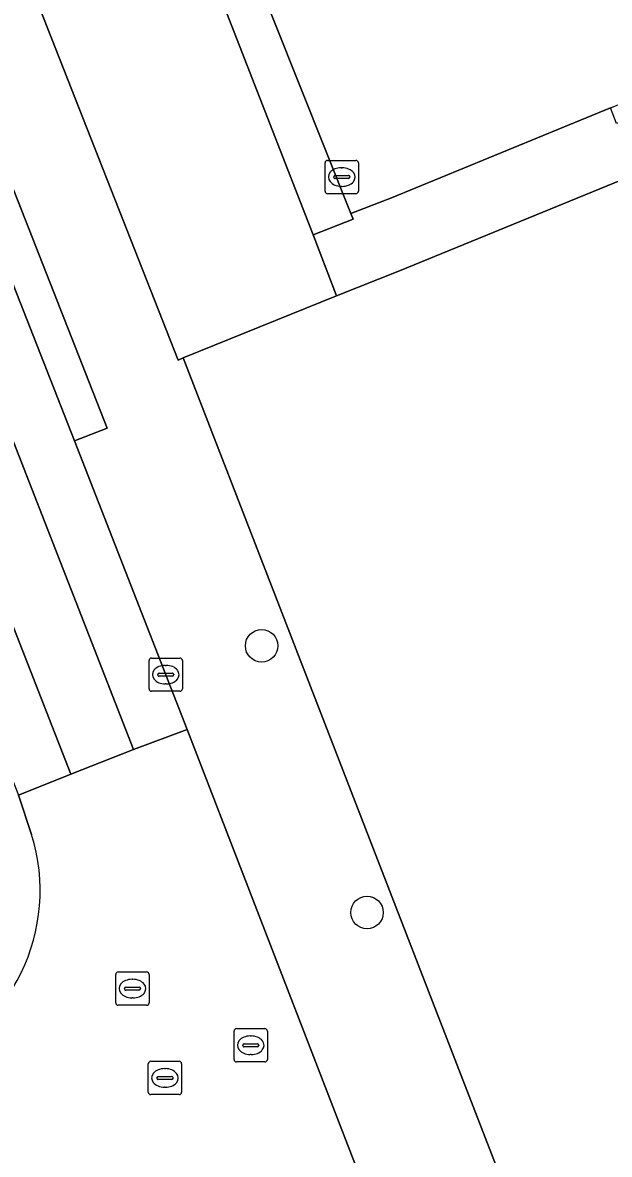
# Model space of a CAD drawing. Extents: x 159680 to 160786, y 387323 to 388340.
# Drawn here: x 160242.79 to 160260.43, y 387664.55 to 387698.56 of the extents above; entities that cross this region are included whole.
import ezdxf

# ---------------------------------------------------------------- set-up
doc = ezdxf.new("R2010")
doc.units = 0
for name, color, linetype in [('IMGEO_Boom', 7, 'Continuous'), ('IMGEO_Erf', 7, 'Continuous'), ('IMGEO_Kolk', 7, 'Continuous'), ('IMGEO_Rijbaan_lokaal_gesloten', 7, 'Continuous'), ('IMGEO_Rijbaan_lokaal_open', 7, 'Continuous'), ('IMGEO_Rioolput', 7, 'Continuous'), ('IMGEO_Voetpad_open', 7, 'Continuous')]:
    doc.layers.add(name, color=color, linetype=linetype)

msp = doc.modelspace()

# ---------------------------------------------------------------- linework, layer by layer
at = {"layer": 'IMGEO_Boom'}
for centre in [(160249.974, 387679.833), (160253.142, 387671.818)]:
    msp.add_circle(centre, 0.489, dxfattribs=at)
at = {"layer": 'IMGEO_Erf'}
msp.add_lwpolyline([(160264.009, 387695.148), (160254.115, 387691.104), (160252.221, 387690.349), (160247.614, 387688.491), (160251.749, 387677.813), (160259.137, 387658.746), (160259.252, 387658.783), (160260.67, 387659.303), (160261.235, 387659.475)], dxfattribs=at)
at = {"layer": 'IMGEO_Kolk'}
for p, q in [((160251.957, 387694.423), (160252.809, 387694.423)), ((160251.882, 387693.497), (160251.882, 387694.349)), ((160252.37, 387694.203), (160252.395, 387694.203)), ((160252.883, 387694.349), (160252.883, 387693.497)), ((160252.141, 387693.917), (160252.141, 387693.929)), ((160252.579, 387693.88), (160252.181, 387693.88)), ((160252.184, 387693.966), (160252.582, 387693.966)), ((160252.625, 387693.929), (160252.625, 387693.917)), ((160252.809, 387693.423), (160251.957, 387693.423)), ((160252.393, 387693.643), (160252.368, 387693.643)), ((160246.666, 387679.466), (160247.518, 387679.466)), ((160246.591, 387678.54), (160246.591, 387679.392)), ((160247.079, 387679.246), (160247.104, 387679.246)), ((160247.592, 387679.392), (160247.592, 387678.54)), ((160246.85, 387678.96), (160246.85, 387678.972)), ((160247.288, 387678.923), (160246.89, 387678.923)), ((160246.893, 387679.009), (160247.291, 387679.009)), ((160247.334, 387678.972), (160247.334, 387678.96)), ((160247.518, 387678.466), (160246.666, 387678.466)), ((160247.102, 387678.686), (160247.077, 387678.686))]:
    msp.add_line(p, q, dxfattribs=at)
for points in [[(160251.957, 387694.423), (160252.809, 387694.423)], [(160251.882, 387693.497), (160251.882, 387694.349)], [(160252.883, 387694.349), (160252.883, 387693.497)], [(160252.809, 387693.423), (160251.957, 387693.423)], [(160246.666, 387679.466), (160247.518, 387679.466)], [(160246.591, 387678.54), (160246.591, 387679.392)], [(160247.592, 387679.392), (160247.592, 387678.54)], [(160247.518, 387678.466), (160246.666, 387678.466)]]:
    msp.add_lwpolyline(points, dxfattribs=at)
for centre, radius, start, end in [((160251.959, 387694.347), 0.0765, 91.552, 178.448), ((160251.959, 387694.347), 0.0765, 91.552, 178.448), ((160252.807, 387694.347), 0.0765, 1.552, 88.448), ((160252.807, 387694.347), 0.0765, 1.552, 88.448), ((160252.181, 387693.926), 0.0403, 85.8775, 175.7526), ((160252.178, 387693.916), 0.0366, 178.938, 274.7102), ((160252.582, 387693.923), 0.043, 264.8664, 352.4533), ((160252.586, 387693.928), 0.0386, 1.7309, 96.639), ((160251.959, 387693.499), 0.0765, 181.552, 268.448), ((160251.959, 387693.499), 0.0765, 181.552, 268.448), ((160252.807, 387693.499), 0.0765, 271.552, 358.448), ((160252.807, 387693.499), 0.0765, 271.552, 358.448), ((160246.668, 387679.39), 0.0765, 91.552, 178.448), ((160246.668, 387679.39), 0.0765, 91.552, 178.448), ((160247.516, 387679.39), 0.0765, 1.552, 88.448), ((160247.516, 387679.39), 0.0765, 1.552, 88.448), ((160246.89, 387678.969), 0.0403, 85.8775, 175.7526), ((160246.887, 387678.959), 0.0366, 178.938, 274.7102), ((160247.291, 387678.966), 0.043, 264.8664, 352.4533), ((160247.295, 387678.971), 0.0386, 1.7309, 96.639), ((160246.668, 387678.542), 0.0765, 181.552, 268.448), ((160246.668, 387678.542), 0.0765, 181.552, 268.448), ((160247.516, 387678.542), 0.0765, 271.552, 358.448), ((160247.516, 387678.542), 0.0765, 271.552, 358.448)]:
    msp.add_arc(centre, radius, start, end, dxfattribs=at)
for centre, major_axis, ratio, start_param, end_param in [((160252.369, 387693.923), (-0.387, 0.002), 0.722429, 4.712389, 7.853982), ((160252.394, 387693.923), (-0.39, 0.002), 0.717154, 1.570796, 4.712389), ((160247.078, 387678.966), (-0.387, 0.002), 0.722429, 4.712389, 7.853982), ((160247.103, 387678.966), (-0.39, 0.002), 0.717154, 1.570796, 4.712389)]:
    msp.add_ellipse(centre, major_axis=major_axis, ratio=ratio, start_param=start_param, end_param=end_param, dxfattribs=at)
at = {"layer": 'IMGEO_Rijbaan_lokaal_gesloten'}
for points in [[(160239.942, 387697.202), (160239.138, 387699.29), (160238.58, 387700.733), (160237.962, 387702.298), (160231.114, 387719.825), (160230.527, 387721.361), (160228.949, 387720.726), (160246.127, 387676.714), (160247.737, 387677.314), (160247.092, 387678.966), (160244.347, 387685.995)], [(160227.057, 387719.979), (160225.437, 387719.342), (160225.489, 387719.207), (160242.662, 387675.341), (160244.238, 387675.971)]]:
    msp.add_lwpolyline(points, close=True, dxfattribs=at)
at = {"layer": 'IMGEO_Rijbaan_lokaal_open'}
msp.add_lwpolyline([(160228.949, 387720.726), (160227.057, 387719.979), (160244.238, 387675.971), (160246.127, 387676.714)], close=True, dxfattribs=at)
for points in [[(160255.152, 387702.491), (160249.608, 387700.47), (160252.657, 387692.825), (160253.874, 387693.293), (160260.459, 387695.999), (160263.294, 387697.113), (160263.52, 387697.202)], [(160247.737, 387677.314), (160246.127, 387676.714), (160244.238, 387675.971), (160242.662, 387675.341), (160243.057, 387674.164)], [(160248.342, 387659.455), (160249.758, 387656.041), (160251.736, 387656.679), (160253.615, 387657.415), (160255.199, 387658.02), (160254.498, 387659.813), (160247.737, 387677.314)]]:
    msp.add_lwpolyline(points, dxfattribs=at)
msp.add_arc((160237.665, 387672.476), 5.65, 290.8262, 17.3802, dxfattribs=at)
at = {"layer": 'IMGEO_Rioolput'}
for p, q in [((160245.59, 387669.104), (160245.59, 387669.956)), ((160245.665, 387670.03), (160246.517, 387670.03)), ((160246.591, 387669.956), (160246.591, 387669.104)), ((160246.078, 387669.81), (160246.103, 387669.81)), ((160245.849, 387669.524), (160245.849, 387669.536)), ((160246.287, 387669.487), (160245.889, 387669.487)), ((160245.892, 387669.573), (160246.29, 387669.573)), ((160246.101, 387669.25), (160246.076, 387669.25)), ((160246.333, 387669.536), (160246.333, 387669.524)), ((160246.517, 387669.03), (160245.665, 387669.03)), ((160249.146, 387667.401), (160249.146, 387668.253)), ((160249.221, 387668.327), (160250.073, 387668.327)), ((160250.147, 387668.253), (160250.147, 387667.401)), ((160249.634, 387668.107), (160249.659, 387668.107)), ((160249.405, 387667.821), (160249.405, 387667.833)), ((160249.843, 387667.784), (160249.445, 387667.784)), ((160249.448, 387667.87), (160249.846, 387667.87)), ((160249.657, 387667.547), (160249.632, 387667.547)), ((160249.889, 387667.833), (160249.889, 387667.821)), ((160246.568, 387666.419), (160246.568, 387667.271)), ((160246.643, 387667.345), (160247.495, 387667.345)), ((160247.569, 387667.271), (160247.569, 387666.419)), ((160250.073, 387667.327), (160249.221, 387667.327)), ((160246.87, 387666.888), (160247.268, 387666.888)), ((160247.056, 387667.125), (160247.081, 387667.125)), ((160246.827, 387666.839), (160246.827, 387666.851)), ((160247.265, 387666.802), (160246.867, 387666.802)), ((160247.079, 387666.565), (160247.054, 387666.565)), ((160247.311, 387666.851), (160247.311, 387666.839)), ((160247.495, 387666.345), (160246.643, 387666.345))]:
    msp.add_line(p, q, dxfattribs=at)
for points in [[(160245.59, 387669.104), (160245.59, 387669.956)], [(160245.665, 387670.03), (160246.517, 387670.03)], [(160246.591, 387669.956), (160246.591, 387669.104)], [(160246.517, 387669.03), (160245.665, 387669.03)], [(160249.146, 387667.401), (160249.146, 387668.253)], [(160249.221, 387668.327), (160250.073, 387668.327)], [(160250.147, 387668.253), (160250.147, 387667.401)], [(160246.568, 387666.419), (160246.568, 387667.271)], [(160246.643, 387667.345), (160247.495, 387667.345)], [(160247.569, 387667.271), (160247.569, 387666.419)], [(160250.073, 387667.327), (160249.221, 387667.327)], [(160247.495, 387666.345), (160246.643, 387666.345)]]:
    msp.add_lwpolyline(points, dxfattribs=at)
for centre, radius, start, end in [((160245.667, 387669.954), 0.0765, 91.552, 178.448), ((160245.667, 387669.954), 0.0765, 91.552, 178.448), ((160246.515, 387669.954), 0.0765, 1.552, 88.448), ((160246.515, 387669.954), 0.0765, 1.552, 88.448), ((160245.889, 387669.533), 0.0403, 85.8775, 175.7526), ((160245.886, 387669.523), 0.0366, 178.938, 274.7102), ((160246.29, 387669.53), 0.043, 264.8664, 352.4533), ((160246.294, 387669.535), 0.0386, 1.7309, 96.639), ((160245.667, 387669.106), 0.0765, 181.552, 268.448), ((160245.667, 387669.106), 0.0765, 181.552, 268.448), ((160246.515, 387669.106), 0.0765, 271.552, 358.448), ((160246.515, 387669.106), 0.0765, 271.552, 358.448), ((160249.223, 387668.251), 0.0765, 91.552, 178.448), ((160249.223, 387668.251), 0.0765, 91.552, 178.448), ((160250.071, 387668.251), 0.0765, 1.552, 88.448), ((160250.071, 387668.251), 0.0765, 1.552, 88.448), ((160249.445, 387667.83), 0.0403, 85.8775, 175.7526), ((160249.442, 387667.82), 0.0366, 178.938, 274.7102), ((160249.846, 387667.827), 0.043, 264.8664, 352.4533), ((160249.85, 387667.832), 0.0386, 1.7309, 96.639), ((160246.645, 387667.269), 0.0765, 91.552, 178.448), ((160246.645, 387667.269), 0.0765, 91.552, 178.448), ((160247.493, 387667.269), 0.0765, 1.552, 88.448), ((160247.493, 387667.269), 0.0765, 1.552, 88.448), ((160249.223, 387667.403), 0.0765, 181.552, 268.448), ((160249.223, 387667.403), 0.0765, 181.552, 268.448), ((160250.071, 387667.403), 0.0765, 271.552, 358.448), ((160250.071, 387667.403), 0.0765, 271.552, 358.448), ((160246.867, 387666.848), 0.0403, 85.8775, 175.7526), ((160247.272, 387666.85), 0.0386, 1.7309, 96.639), ((160246.864, 387666.838), 0.0366, 178.938, 274.7102), ((160247.268, 387666.845), 0.043, 264.8664, 352.4533), ((160246.645, 387666.421), 0.0765, 181.552, 268.448), ((160246.645, 387666.421), 0.0765, 181.552, 268.448), ((160247.493, 387666.421), 0.0765, 271.552, 358.448), ((160247.493, 387666.421), 0.0765, 271.552, 358.448)]:
    msp.add_arc(centre, radius, start, end, dxfattribs=at)
for centre, major_axis, ratio, start_param, end_param in [((160246.077, 387669.53), (-0.387, 0.002), 0.722429, 4.712389, 7.853982), ((160246.102, 387669.53), (-0.39, 0.002), 0.717154, 1.570796, 4.712389), ((160249.633, 387667.827), (-0.387, 0.002), 0.722429, 4.712389, 7.853982), ((160249.658, 387667.827), (-0.39, 0.002), 0.717154, 1.570796, 4.712389), ((160247.055, 387666.845), (-0.387, 0.002), 0.722429, 4.712389, 7.853982), ((160247.08, 387666.845), (-0.39, 0.002), 0.717154, 1.570796, 4.712389)]:
    msp.add_ellipse(centre, major_axis=major_axis, ratio=ratio, start_param=start_param, end_param=end_param, dxfattribs=at)
at = {"layer": 'IMGEO_Voetpad_open'}
for points in [[(160261.366, 387653.379), (160259.858, 387657.235), (160259.252, 387658.783), (160259.137, 387658.746), (160251.749, 387677.813), (160247.614, 387688.491), (160247.469, 387688.419), (160243.07, 387699.611), (160243.593, 387699.791), (160243.491, 387700.039), (160243.412, 387700.011), (160242.485, 387702.42), (160227.575, 387740.708), (160231.255, 387742.166)], [(160239.585, 387703.541), (160239.871, 387703.347), (160240.584, 387701.497), (160238.58, 387700.733), (160239.138, 387699.29), (160239.942, 387697.202), (160240.924, 387697.578), (160245.328, 387686.376), (160244.347, 387685.995), (160247.092, 387678.966), (160247.737, 387677.314), (160254.498, 387659.813), (160255.199, 387658.02), (160255.313, 387657.738), (160256.273, 387658.111), (160258.816, 387651.605), (160257.841, 387651.206), (160258.203, 387650.257)], [(160247.852, 387701.601), (160251.524, 387692.183), (160252.724, 387692.657), (160252.657, 387692.825), (160249.608, 387700.47)], [(160263.52, 387697.202), (160263.294, 387697.113), (160263.476, 387696.648), (160260.641, 387695.534), (160260.459, 387695.999), (160253.874, 387693.293), (160252.657, 387692.825), (160252.724, 387692.657), (160251.524, 387692.183), (160252.221, 387690.349), (160254.115, 387691.104), (160264.009, 387695.148)], [(160243.057, 387674.164), (160242.662, 387675.341)]]:
    msp.add_lwpolyline(points, dxfattribs=at)
for points in [[(160247.852, 387701.601), (160243.491, 387700.039), (160243.593, 387699.791), (160243.07, 387699.611), (160247.469, 387688.419), (160247.614, 387688.491), (160252.221, 387690.349), (160251.524, 387692.183)], [(160239.942, 387697.202), (160244.347, 387685.995), (160245.328, 387686.376), (160240.924, 387697.578)]]:
    msp.add_lwpolyline(points, close=True, dxfattribs=at)
msp.add_arc((160237.665, 387672.476), 5.65, 290.8262, 17.3802, dxfattribs=at)

doc.saveas('drawing.dxf')
